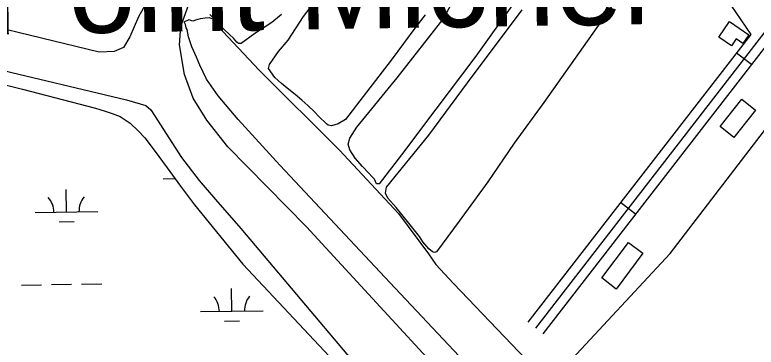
# Model space of a CAD drawing. Extents: x 3767014 to 3805179, y 361544 to 387384.
# Drawn here: x 3787052 to 3788233, y 375008 to 375538 of the extents above; entities that cross this region are included whole.
import ezdxf

# ---------------------------------------------------------------- set-up
doc = ezdxf.new("R2010")
doc.units = 0
for name, color, linetype in [('V-BLDG-OTLN', 7, 'Continuous'), ('V-LEVE-TOET', 7, 'Continuous'), ('V-RIVR-EDGE', 7, 'Continuous'), ('V-ROAD-CNTR', 7, 'Continuous'), ('V-SITE-VEGE', 7, 'Continuous'), ('V-TOPO-GNAM-IDEN', 7, 'Continuous'), ('V-TOPO-SHOR', 7, 'Continuous'), ('V-WETL-SWMP', 7, 'Continuous')]:
    doc.layers.add(name, color=color, linetype=linetype)

msp = doc.modelspace()

# ---------------------------------------------------------------- linework, layer by layer
at = {"layer": 'V-BLDG-OTLN'}
for points in [[(3788190.767, 375526.857), (3788221.417, 375505.644), (3788212.029, 375492.15), (3788201.501, 375499.467), (3788193.782, 375488.361), (3788173.756, 375502.273)], [(3788197.476, 375342.363), (3788175.82, 375359.882), (3788210.198, 375403.212), (3788232.015, 375385.904)], [(3788009.986, 375100.62), (3787987.556, 375118.433), (3788029.583, 375174.675), (3788052.518, 375157.536)]]:
    msp.add_lwpolyline(points, close=True, dxfattribs=at)
at = {"layer": 'V-LEVE-TOET'}
for points in [[(3784046.87, 376172.172), (3784195.684, 376138.945), (3784429.209, 376074.138), (3784714.852, 376009.325), (3784981.489, 375932.976), (3785332.223, 375853.126), (3785609.75, 375784.514), (3785807.495, 375731.318), (3785941.618, 375698.468), (3786194.079, 375642.529), (3786695.032, 375532.086), (3787011.082, 375454.465), (3787230.226, 375402.054), (3787260.735, 375393.252), (3787268.577, 375386.369), (3787317.397, 375310.277), (3787345.85, 375273.465), (3787371.802, 375243.398), (3787412.033, 375196.929), (3787589.697, 374986.562)], [(3787285.665, 375600.121), (3787249.225, 375534.241), (3787235.047, 375502.533), (3787225.251, 375485.414), (3787210.389, 375479.115), (3787186.319, 375478.398), (3786818.461, 375568.043)], [(3787844.247, 374844.015), (3787516.651, 375199.89), (3787391.643, 375327.384), (3787357.986, 375369.678), (3787336.177, 375404.983), (3787322.449, 375442.752), (3787314.305, 375489.733), (3787316.396, 375519.079), (3787329.343, 375554.827)]]:
    msp.add_lwpolyline(points, dxfattribs=at)
at = {"layer": 'V-RIVR-EDGE'}
msp.add_spline([(3785266.865, 377529.211), (3785342.8, 377494.248), (3785391.258, 377467.439), (3785439.72, 377442.249), (3785475.246, 377418.707), (3785525.316, 377389.469), (3785575.383, 377359.422), (3785621.413, 377331.811), (3785722.351, 377269.288), (3785796.661, 377231.094), (3785852.385, 377199.415), (3785928.324, 377166.069), (3785964.678, 377149.804), (3786028.506, 377124.576), (3786060.018, 377113.175), (3786092.316, 377092.068), (3786117.34, 377073.405), (3786135.083, 377053.143), (3786154.458, 377039.347), (3786176.258, 377024.735), (3786206.946, 377006.867), (3786256.211, 376979.248), (3786328.098, 376942.677), (3786374.949, 376919.917), (3786491.265, 376862.208), (3786553.467, 376833.749), (3786619.713, 376805.279), (3786729.589, 376759.718), (3786796.656, 376736.099), (3786845.136, 376718.187), (3786867.767, 376712.469), (3787003.51, 376661.992), (3787089.16, 376631.048), (3787163.496, 376603.367), (3787230.559, 376578.13), (3787257.223, 376568.359), (3787300.044, 376551.27), (3787354.992, 376532.533), (3787409.127, 376512.181), (3787544.074, 376466.558), (3787612.756, 376442.126), (3787657.197, 376425.841), (3787730.724, 376398.162), (3787781.63, 376380.244), (3787834.96, 376361.511), (3787891.524, 376341.961), (3787940, 376322.432), (3787998.976, 376297.215), (3788050.697, 376281.721), (3788117.768, 376259.719), (3788176.757, 376240.164), (3788221.198, 376223.879), (3788259.981, 376209.226), (3788406.252, 376164.383), (3788541.215, 376125.23), (3788606.67, 376104.041), (3788679.39, 376077.173), (3788748.889, 376055.974), (3788871.693, 376005.528), (3788969.454, 375966.467), (3789047.013, 375933.926), (3789119.723, 375903.014), (3789155.253, 375881.09), (3789182.716, 375867.274), (3789214.225, 375854.256), (3789257.04, 375834.74), (3789281.286, 375828.21), (3789303.105, 375821.686), (3789328.955, 375809.491), (3789367.724, 375789.177), (3789414.577, 375767.225), (3789468.708, 375745.255), (3789509.105, 375728.981), (3789555.157, 375710.266), (3789585.849, 375694.015), (3789620.578, 375675.328), (3789681.97, 375646.062), (3789753.859, 375610.3), (3789792.633, 375591.603), (3789842.712, 375566.408), (3789897.64, 375539.584), (3789938.019, 375516.03), (3789968.727, 375506.25), (3790004.289, 375497.265), (3790030.972, 375494.773), (3790047.128, 375487.455), (3790077.007, 375469.589), (3790124.633, 375433.077), (3790192.442, 375382.768), (3790252.165, 375332.478), (3790290.91, 375302.459), (3790337.741, 375271.611), (3790406.357, 375220.491), (3790469.329, 375175.855), (3790570.248, 375106.054), (3790647.751, 375050.868), (3790691.367, 375028.115), (3790744.667, 374997.251), (3790806.838, 374955.852), (3790873.863, 374915.249), (3790932, 374877.903), (3791002.231, 374825.97), (3791052.265, 374782.175), (3791082.927, 374753.793), (3791131.331, 374705.149), (3791170.05, 374664.616), (3791192.631, 374638.681), (3791220.891, 374620.01), (3791288.67, 374557.569), (3791322.577, 374533.223), (3791362.944, 374504.817), (3791396.042, 374480.473), (3791434.785, 374449.645), (3791482.407, 374411.517), (3791534.052, 374365.291), (3791646.192, 374254.216), (3791707.514, 374196.644), (3791738.968, 374161.791), (3791773.65, 374123.694), (3791803.497, 374092.888), (3791829.321, 374070.18), (3791830.912, 374059.662), (3791837.316, 374032.958), (3791849.409, 374017.562), (3791884.123, 373992.405), (3791930.977, 373971.262), (3791954.393, 373955.838), (3791993.134, 373924.202), (3792026.979, 373874.785), (3792047.912, 373836.722), (3792063.186, 373799.482), (3792086.509, 373746.857), (3792112.249, 373690.181), (3792141.261, 373648.864), (3792158.993, 373624.558), (3792177.552, 373607.528), (3792214.702, 373586.409), (3792255.083, 373563.665), (3792301.119, 373538.48), (3792346.34, 373510.871), (3792382.671, 373485.71), (3792422.225, 373455.689), (3792479.537, 373411.875), (3792548.144, 373356.711), (3792619.168, 373298.307), (3792672.431, 373252.077), (3792709.534, 373212.357), (3792750.656, 373162.113), (3792839.385, 373068.08), (3792888.572, 373008.92), (3792945.027, 372945.699), (3792999.062, 372884.91), (3793053.898, 372820.884), (3793149.89, 372720.363), (3793208.761, 372653.092), (3793261.195, 372598.777), (3793315.232, 372538.796), (3793358.792, 372493.399), (3793409.592, 372432.618), (3793462.809, 372367.787), (3793498.283, 372323.219), (3793536.997, 372280.26), (3793578.124, 372232.443), (3793604.724, 372196.792), (3793668.438, 372125.466), (3793703.128, 372090.604), (3793760.41, 372034.66), (3793806.384, 371984.404), (3793839.438, 371942.268), (3793939.427, 371823.136), (3793981.333, 371763.186), (3794029.674, 371688.662), (3794050.609, 371651.408), (3794073.177, 371620.62), (3794178.796, 371488.535), (3794237.625, 371404.28), (3794268.243, 371358.106), (3794301.293, 371314.353), (3794332.724, 371269.794), (3794395.613, 371192), (3794429.476, 371149.862), (3794472.201, 371093.953), (3794523.788, 371024.274), (3794601.175, 370922.181), (3794640.679, 370871.942), (3794687.421, 370805.509), (3794733.389, 370752.828), (3794829.339, 370635.323), (3794895.463, 370557.521), (3794959.948, 370470.826), (3795013.158, 370403.569), (3795070.394, 370329.023), (3795159.854, 370203.448), (3795225.98, 370126.454), (3795296.13, 370041.363), (3795379.18, 369940.065), (3795459.001, 369841.201), (3795508.163, 369772.337), (3795554.103, 369708.333), (3795661.315, 369566.538), (3795715.338, 369500.897), (3795762.105, 369444.169), (3795798.366, 369390.703), (3795915.247, 369234.327), (3795963.601, 369165.465), (3796028.082, 369077.153), (3796043.387, 369052.853), (3796054.672, 369037.459), (3796077.242, 369007.48), (3796148.213, 368927.239), (3796183.677, 368878.627), (3796226.382, 368814.631), (3796275.531, 368740.105), (3796314.222, 368688.25), (3796353.714, 368633.158), (3796401.268, 368567.533), (3796456.873, 368487.33), (3796513.292, 368409.551), (3796545.533, 368365.8), (3796626.113, 368246.716), (3796670.449, 368188.377), (3796704.298, 368140.578), (3796751.041, 368074.145), (3796787.308, 368023.105), (3796838.907, 367958.278), (3796844.528, 367942.09), (3796845.295, 367925.104), (3796846.094, 367921.059), (3796852.559, 367919.425), (3796863.071, 367918.59), (3796875.166, 367904.003), (3796903.398, 367874.01), (3796931.629, 367844.017), (3796952.579, 367812.424), (3796982.392, 367767.87), (3797007.371, 367730.606), (3797037.194, 367690.095), (3797062.185, 367657.684), (3797075.869, 367631.77), (3797095.223, 367609.078), (3797126.665, 367569.372), (3797156.484, 367527.244), (3797212.099, 367451.085), (3797254.808, 367388.706), (3797302.183, 367327.228)], degree=3, dxfattribs=at)
at = {"layer": 'V-ROAD-CNTR'}
for p, q in [((3788225.588, 375458.369), (3788201.87, 375476.738)), ((3788040.976, 375220.007), (3788017.258, 375238.375))]:
    msp.add_line(p, q, dxfattribs=at)
for points in [[(3788362.275, 375791.07), (3788222.354, 375605.43), (3788192.848, 375553.273), (3788224.791, 375506.334)], [(3788455.558, 375756.859), (3788323.382, 375575.476), (3788262.231, 375505.682), (3787893.287, 375029.316)], [(3788260.026, 375525.927), (3788250.65, 375515.226), (3787881.428, 375038.501)], [(3788224.791, 375506.334), (3787869.569, 375047.686)]]:
    msp.add_lwpolyline(points, dxfattribs=at)
at = {"layer": 'V-SITE-VEGE'}
for points in [[(3787705.88, 375537.894), (3787691.198, 375518.383), (3787651.899, 375465.436), (3787607.125, 375407.289), (3787578.74, 375370.636), (3787567.337, 375363.931), (3787556.388, 375360.714), (3787551.074, 375361.77), (3787548.545, 375363.677), (3787536.519, 375375.773), (3787529.34, 375383.139), (3787519.107, 375393.346), (3787509.557, 375401.512), (3787498.737, 375410.447), (3787488.628, 375418.441), (3787476.723, 375428.14), (3787466.481, 375437.978), (3787456.341, 375451.868), (3787457.609, 375458.28), (3787472.142, 375479.086), (3787487.34, 375497.295), (3787512.254, 375534.957), (3787594.577, 375642.414)], [(3788044.394, 375610.584), (3787979.198, 375517.418), (3787895.097, 375398.036), (3787847.749, 375332.957), (3787805.652, 375271.427), (3787760.207, 375208.693), (3787724.148, 375159.899), (3787720.622, 375158.883), (3787717.521, 375160.069), (3787711.75, 375164.82), (3787702.271, 375175.746), (3787696.594, 375184.18), (3787680.024, 375205.784), (3787659.851, 375230.612), (3787646.603, 375245.319), (3787642.759, 375253.335), (3787644.481, 375263.053), (3787711.625, 375346.038), (3787773.442, 375429.528), (3787860.402, 375545.521)], [(3787849.521, 375559.245), (3787786.498, 375471.734), (3787722.813, 375387.184), (3787668.269, 375314.371), (3787632.652, 375268.513), (3787628.22, 375268.074), (3787624.919, 375275.709), (3787621.332, 375279.486), (3787615.782, 375285.708), (3787606.099, 375295.898), (3787594.106, 375309.282), (3787585.972, 375322.383), (3787583.254, 375331.292), (3787585.902, 375341.169), (3787597.033, 375358.561), (3787661.479, 375437.014), (3787735.957, 375533.069), (3787752.226, 375564.139)], [(3787476.985, 375538.443), (3787461.545, 375525.397), (3787434.389, 375507.68), (3787412.813, 375492.212), (3787408.392, 375492.144), (3787405.866, 375494.233), (3787400.318, 375500.453), (3787394.75, 375505.937), (3787385.219, 375514.838), (3787373.914, 375526.364), (3787362.617, 375538.255)], [(3788422.084, 374398.498), (3787939.274, 374932.368), (3787931.416, 374948.963), (3787929.077, 374963.178), (3787933.065, 374982.116), (3788096.051, 375157.032), (3788276.531, 375391.905)]]:
    msp.add_lwpolyline(points, dxfattribs=at)
at = {"layer": 'V-TOPO-SHOR'}
for points in [[(3787341.637, 375470.112), (3787333.853, 375486.741), (3787328.511, 375502.65), (3787326.836, 375514.193), (3787325.102, 375517.029), (3787323.916, 375521.989), (3787321.849, 375526.528), (3787329.71, 375530.054), (3787332.794, 375528.662), (3787336.071, 375528.248), (3787340.38, 375529.78), (3787347.988, 375531.72), (3787355.41, 375532.844), (3787361.66, 375533.176), (3787367.028, 375531.066), (3787375.359, 375519.806)], [(3787375.359, 375519.806), (3787441.446, 375449.365), (3787569.33, 375321.914), (3787663.509, 375220.8), (3787711.211, 375156.858), (3787722.864, 375139.683), (3787751.063, 375109.67), (3787878.473, 374976.183), (3788002.377, 374842.467), (3788156.442, 374668.5), (3788320.176, 374486.644)], [(3788282.398, 374429.037), (3788173.148, 374550.596), (3788046.063, 374684.392), (3787900.153, 374841.277), (3787777.22, 374975.604), (3787657.912, 375102.197), (3787474.161, 375297.94), (3787407.902, 375370.638), (3787376.093, 375408.704), (3787357.667, 375434.966), (3787346.778, 375457.213), (3787341.637, 375470.112)]]:
    msp.add_lwpolyline(points, dxfattribs=at)
at = {"layer": 'V-WETL-SWMP'}
for p, q in [((3787288.126, 375276.34), (3787307.272, 375276.606)), ((3787134.254, 375223.455), (3787133.754, 375259.452)), ((3787084.259, 375222.761), (3787184.249, 375224.15)), ((3787122.47, 375207.859), (3787146.467, 375208.193)), ((3787110.452, 375107.682), (3787142.449, 375108.126)), ((3787158.447, 375108.348), (3787190.444, 375108.793)), ((3787062.457, 375107.015), (3787094.453, 375107.459)), ((3787397.913, 375065.24), (3787397.413, 375101.237)), ((3787347.918, 375064.546), (3787447.908, 375065.935)), ((3787386.129, 375049.644), (3787410.126, 375049.977))]:
    msp.add_line(p, q, dxfattribs=at)
msp.add_lwpolyline([(3786780.037, 375490.841), (3787064.384, 375419.008), (3787180.631, 375388.635), (3787194.404, 375384.53), (3787206.86, 375380.271), (3787220.051, 375375.431), (3787235.914, 375365.083), (3787248.72, 375352.563), (3787259.123, 375341.417), (3787273.812, 375321.91), (3787294.84, 375293.612), (3787316.218, 375264.367), (3787338.528, 375234.911), (3787415.42, 375140.097), (3787593.57, 374949.843), (3787783.122, 374743.541), (3788004.97, 374509.589), (3788192.226, 374308.785), (3788353.604, 374130.027), (3788455.473, 374021.233), (3788478.008, 373978.643), (3788486.473, 373957.795), (3788489.106, 373943.473), (3788487.153, 373925.894)], dxfattribs=at)
for centre, start, end in [((3787079.01, 375223.163), 0.024037, 41.567696), ((3787189.485, 375224.697), 140.024034, 181.567693), ((3787342.669, 375064.948), 0.024037, 41.567696), ((3787453.144, 375066.482), 140.024034, 181.567693)]:
    msp.add_arc(centre, 35.246, start, end, dxfattribs=at)

# ---------------------------------------------------------------- texts
at = {"layer": 'V-TOPO-GNAM-IDEN'}
msp.add_text('Point Michel', height=145, rotation=0.907408, dxfattribs=at).set_placement((3787008.517, 375506.29))

doc.saveas('drawing.dxf')
